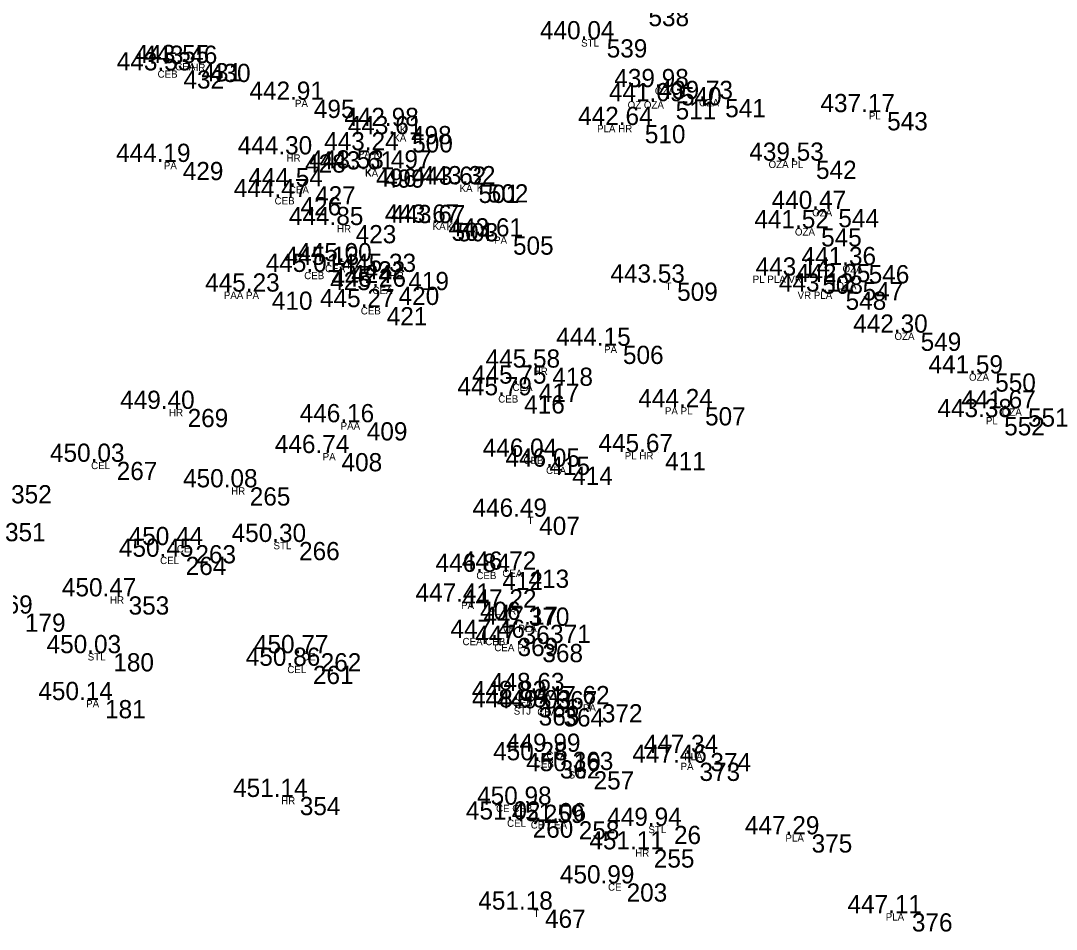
# Model space of a CAD drawing. Extents: x -639390 to -639075, y -1138747 to -1138358.
# Drawn here: x -639201.49 to -639158.84, y -1138697.01 to -1138659.59 of the extents above; entities that cross this region are included whole.
import ezdxf

# ---------------------------------------------------------------- set-up
doc = ezdxf.new("R2010")
doc.units = 0
for name, color, linetype in [('Vrstva 11', 7, 'Continuous'), ('Vrstva 12', 7, 'Continuous'), ('Vrstva 13', 7, 'Continuous'), ('Vrstva 57', 7, 'Continuous')]:
    doc.layers.add(name, color=color, linetype=linetype)

msp = doc.modelspace()

# ---------------------------------------------------------------- linework, layer by layer
at = {"layer": 'Vrstva 11'}
for p, q in [((-639177.63, -1138660.36), (-639177.63, -1138660.36)), ((-639194.32, -1138661.34), (-639194.32, -1138661.34)), ((-639195.06, -1138661.64), (-639195.06, -1138661.64)), ((-639193.97, -1138661.37), (-639193.97, -1138661.37)), ((-639174.57, -1138662.33), (-639174.57, -1138662.33)), ((-639189.69, -1138662.85), (-639189.69, -1138662.85)), ((-639174.79, -1138662.91), (-639174.79, -1138662.91)), ((-639172.75, -1138662.82), (-639172.75, -1138662.82)), ((-639166.08, -1138663.36), (-639166.08, -1138663.36)), ((-639176.06, -1138663.89), (-639176.06, -1138663.89)), ((-639185.69, -1138663.93), (-639185.69, -1138663.93)), ((-639185.64, -1138664.27), (-639185.64, -1138664.27)), ((-639190.05, -1138665.1), (-639190.05, -1138665.1)), ((-639186.52, -1138664.93), (-639186.52, -1138664.93)), ((-639195.09, -1138665.41), (-639195.09, -1138665.41)), ((-639169.01, -1138665.36), (-639169.01, -1138665.36)), ((-639187.13, -1138665.68), (-639187.13, -1138665.68)), ((-639186.8, -1138665.72), (-639186.8, -1138665.72)), ((-639189.64, -1138666.41), (-639189.64, -1138666.41)), ((-639182.91, -1138666.35), (-639182.91, -1138666.35)), ((-639182.53, -1138666.33), (-639182.53, -1138666.33)), ((-639190.24, -1138666.86), (-639190.24, -1138666.86)), ((-639168.09, -1138667.35), (-639168.09, -1138667.35)), ((-639187.97, -1138668.01), (-639187.97, -1138668.01)), ((-639184.02, -1138667.91), (-639184.02, -1138667.91)), ((-639183.77, -1138667.93), (-639183.77, -1138667.93)), ((-639168.8, -1138668.14), (-639168.8, -1138668.14)), ((-639181.49, -1138668.48), (-639181.49, -1138668.48)), ((-639188.15, -1138669.65), (-639188.15, -1138669.65)), ((-639187.6, -1138669.5), (-639187.6, -1138669.5)), ((-639166.84, -1138669.66), (-639166.84, -1138669.66)), ((-639189.02, -1138669.94), (-639189.02, -1138669.94)), ((-639185.8, -1138669.94), (-639185.8, -1138669.94)), ((-639168.75, -1138670.09), (-639168.75, -1138670.09)), ((-639186.2, -1138670.55), (-639186.2, -1138670.55)), ((-639174.73, -1138670.38), (-639174.73, -1138670.38)), ((-639167.09, -1138670.36), (-639167.09, -1138670.36)), ((-639191.42, -1138670.75), (-639191.42, -1138670.75)), ((-639167.79, -1138670.75), (-639167.79, -1138670.75)), ((-639186.69, -1138671.39), (-639186.69, -1138671.39)), ((-639164.7, -1138672.44), (-639164.7, -1138672.44)), ((-639176.96, -1138672.98), (-639176.96, -1138672.98)), ((-639179.87, -1138673.88), (-639179.87, -1138673.88)), ((-639161.63, -1138674.12), (-639161.63, -1138674.12)), ((-639180.43, -1138674.54), (-639180.43, -1138674.54)), ((-639181.03, -1138675.02), (-639181.03, -1138675.02)), ((-639194.89, -1138675.58), (-639194.89, -1138675.58)), ((-639173.58, -1138675.51), (-639173.58, -1138675.51)), ((-639160.28, -1138675.56), (-639160.28, -1138675.56)), ((-639187.51, -1138676.13), (-639187.51, -1138676.13)), ((-639161.26, -1138675.92), (-639161.26, -1138675.92)), ((-639188.55, -1138677.4), (-639188.55, -1138677.4)), ((-639179.99, -1138677.55), (-639179.99, -1138677.55)), ((-639175.22, -1138677.36), (-639175.22, -1138677.36)), ((-639197.81, -1138677.76), (-639197.81, -1138677.76)), ((-639179.05, -1138677.96), (-639179.05, -1138677.96)), ((-639192.33, -1138678.81), (-639192.33, -1138678.81)), ((-639180.41, -1138680.02), (-639180.41, -1138680.02)), ((-639194.57, -1138681.19), (-639194.57, -1138681.19)), ((-639190.3, -1138681.06), (-639190.3, -1138681.06)), ((-639194.97, -1138681.67), (-639194.97, -1138681.67)), ((-639180.85, -1138682.2), (-639180.85, -1138682.2)), ((-639181.93, -1138682.29), (-639181.93, -1138682.29)), ((-639197.32, -1138683.3), (-639197.32, -1138683.3)), ((-639182.85, -1138683.52), (-639182.85, -1138683.52)), ((-639180.84, -1138683.76), (-639180.84, -1138683.76)), ((-639179.96, -1138684.47), (-639179.96, -1138684.47)), ((-639181.3, -1138685.01), (-639181.3, -1138685.01)), ((-639197.95, -1138685.64), (-639197.95, -1138685.64)), ((-639189.41, -1138685.64), (-639189.41, -1138685.64)), ((-639180.28, -1138685.26), (-639180.28, -1138685.26)), ((-639189.73, -1138686.16), (-639189.73, -1138686.16)), ((-639179.69, -1138687.2), (-639179.69, -1138687.2)), ((-639198.29, -1138687.57), (-639198.29, -1138687.57)), ((-639180.44, -1138687.53), (-639180.44, -1138687.53)), ((-639177.83, -1138687.74), (-639177.83, -1138687.74)), ((-639180.43, -1138687.87), (-639180.43, -1138687.87)), ((-639179.41, -1138687.91), (-639179.41, -1138687.91)), ((-639179.03, -1138689.7), (-639179.03, -1138689.7)), ((-639173.36, -1138689.75), (-639173.36, -1138689.75)), ((-639179.56, -1138690.05), (-639179.56, -1138690.05)), ((-639173.81, -1138690.15), (-639173.81, -1138690.15)), ((-639178.17, -1138690.5), (-639178.17, -1138690.5)), ((-639190.27, -1138691.56), (-639190.27, -1138691.56)), ((-639180.22, -1138691.88), (-639180.22, -1138691.88)), ((-639180.68, -1138692.49), (-639180.68, -1138692.49)), ((-639178.78, -1138692.56), (-639178.78, -1138692.56)), ((-639174.86, -1138692.75), (-639174.86, -1138692.75)), ((-639169.19, -1138693.1), (-639169.19, -1138693.1)), ((-639175.69, -1138693.72), (-639175.69, -1138693.72)), ((-639176.81, -1138695.12), (-639176.81, -1138695.12)), ((-639180.17, -1138696.2), (-639180.17, -1138696.2)), ((-639165.06, -1138696.35), (-639165.06, -1138696.35))]:
    msp.add_line(p, q, dxfattribs=at)

# ---------------------------------------------------------------- texts
at = {"layer": 'Vrstva 12'}
for s, p in [('440.04 ', (-639180.099, -1138660.36)), ('443.53 ', (-639197.529, -1138661.64)), ('443.55 ', (-639196.79, -1138661.34)), ('443.46 ', (-639196.456, -1138661.37)), ('439.98 ', (-639177.039, -1138662.33)), ('442.91 ', (-639192.065, -1138662.85)), ('441.09 ', (-639177.259, -1138662.91)), ('439.73 ', (-639175.219, -1138662.82)), ('437.17 ', (-639168.549, -1138663.36)), ('442.98 ', (-639188.159, -1138663.93)), ('442.64 ', (-639178.529, -1138663.89)), ('443.61 ', (-639188.015, -1138664.27)), ('444.30 ', (-639192.549, -1138665.1)), ('443.24 ', (-639188.989, -1138664.93)), ('444.19 ', (-639197.559, -1138665.41)), ('439.53 ', (-639171.479, -1138665.36)), ('443.53 ', (-639189.599, -1138665.68)), ('443.61 ', (-639189.175, -1138665.72)), ('443.62 ', (-639185.379, -1138666.35)), ('443.32 ', (-639184.999, -1138666.33)), ('444.54 ', (-639192.109, -1138666.41)), ('444.47 ', (-639192.709, -1138666.86)), ('440.47 ', (-639170.559, -1138667.35)), ('444.85 ', (-639190.44, -1138668.01)), ('443.67 ', (-639186.489, -1138667.91)), ('443.67 ', (-639186.239, -1138667.93)), ('443.61 ', (-639183.865, -1138668.48)), ('441.52 ', (-639171.269, -1138668.14)), ('445.13 ', (-639190.619, -1138669.65)), ('445.00 ', (-639190.099, -1138669.5)), ('441.36 ', (-639169.326, -1138669.66)), ('445.01 ', (-639191.395, -1138669.94)), ('445.33 ', (-639188.269, -1138669.94)), ('443.14 ', (-639171.219, -1138670.09)), ('445.26 ', (-639188.686, -1138670.55)), ('443.53 ', (-639177.199, -1138670.38)), ('442.05 ', (-639169.56, -1138670.36)), ('445.23 ', (-639193.889, -1138670.75)), ('443.12 ', (-639170.259, -1138670.75)), ('445.27 ', (-639189.159, -1138671.39)), ('442.30 ', (-639167.199, -1138672.44)), ('444.15 ', (-639179.43, -1138672.98)), ('445.58 ', (-639182.339, -1138673.88)), ('441.59 ', (-639164.099, -1138674.12)), ('445.75 ', (-639182.9, -1138674.54)), ('445.79 ', (-639183.499, -1138675.02)), ('449.40 ', (-639197.389, -1138675.58)), ('444.24 ', (-639176.049, -1138675.51)), ('441.67 ', (-639162.749, -1138675.56)), ('446.16 ', (-639189.996, -1138676.13)), ('443.38 ', (-639163.729, -1138675.92)), ('446.74 ', (-639191.019, -1138677.4)), ('445.67 ', (-639177.689, -1138677.36)), ('450.03 ', (-639200.279, -1138677.76)), ('446.04 ', (-639182.459, -1138677.55)), ('446.05 ', (-639181.52, -1138677.96)), ('450.08 ', (-639194.799, -1138678.81)), ('446.49 ', (-639182.879, -1138680.02)), ('450.44 ', (-639197.039, -1138681.19)), ('450.30 ', (-639192.799, -1138681.06)), ('450.45 ', (-639197.44, -1138681.67)), ('446.84 ', (-639184.399, -1138682.29)), ('446.72 ', (-639183.319, -1138682.2)), ('450.47 ', (-639199.789, -1138683.3)), ('447.41 ', (-639185.225, -1138683.52)), ('447.22 ', (-639183.309, -1138683.76)), ('449.69 ', (-639204.059, -1138684.01)), ('447.17 ', (-639182.429, -1138684.47)), ('447.46 ', (-639183.786, -1138685.01)), ('447.36 ', (-639182.766, -1138685.26)), ('450.03 ', (-639200.419, -1138685.64)), ('450.77 ', (-639191.879, -1138685.64)), ('450.86 ', (-639192.216, -1138686.16)), ('448.63 ', (-639182.159, -1138687.2)), ('450.14 ', (-639200.759, -1138687.57)), ('448.83 ', (-639182.909, -1138687.53)), ('448.98 ', (-639182.899, -1138687.87)), ('449.03 ', (-639181.879, -1138687.91)), ('447.62 ', (-639180.299, -1138687.74)), ('449.99 ', (-639181.499, -1138689.7)), ('447.34 ', (-639175.829, -1138689.75)), ('450.28 ', (-639182.029, -1138690.05)), ('447.46 ', (-639176.296, -1138690.15)), ('450.10 ', (-639180.669, -1138690.5)), ('451.14 ', (-639192.739, -1138691.56)), ('450.98 ', (-639182.689, -1138691.88)), ('451.02 ', (-639183.149, -1138692.49)), ('451.06 ', (-639181.266, -1138692.56)), ('449.94 ', (-639177.329, -1138692.75)), ('447.29 ', (-639171.659, -1138693.1)), ('451.11 ', (-639178.065, -1138693.72)), ('450.99 ', (-639179.279, -1138695.12)), ('451.18 ', (-639182.639, -1138696.2)), ('447.11 ', (-639167.435, -1138696.35))]:
    msp.add_text(s, height=0.75, dxfattribs=at).set_placement(p)
at = {"layer": 'Vrstva 13'}
for s, p in [(' 538', (-639175.91, -1138659.82)), (' 539', (-639177.63, -1138661.11)), (' 431', (-639194.32, -1138662.09)), (' 432', (-639195.06, -1138662.39)), (' 430', (-639193.97, -1138662.12)), (' 540', (-639174.57, -1138663.08)), (' 495', (-639189.69, -1138663.6)), (' 511', (-639174.79, -1138663.66)), (' 541', (-639172.75, -1138663.57)), (' 543', (-639166.08, -1138664.11)), (' 510', (-639176.06, -1138664.64)), (' 498', (-639185.69, -1138664.68)), (' 500', (-639185.64, -1138665.02)), (' 428', (-639190.05, -1138665.85)), (' 497', (-639186.52, -1138665.68)), (' 429', (-639195.09, -1138666.16)), (' 542', (-639169.01, -1138666.11)), (' 496', (-639187.13, -1138666.43)), (' 499', (-639186.8, -1138666.47)), (' 427', (-639189.64, -1138667.16)), (' 501', (-639182.91, -1138667.1)), (' 502', (-639182.53, -1138667.08)), (' 426', (-639190.24, -1138667.61)), (' 544', (-639168.09, -1138668.1)), (' 423', (-639187.97, -1138668.76)), (' 504', (-639184.02, -1138668.66)), (' 503', (-639183.77, -1138668.68)), (' 545', (-639168.8, -1138668.89)), (' 505', (-639181.49, -1138669.23)), (' 424', (-639188.15, -1138670.4)), (' 422', (-639187.6, -1138670.25)), (' 546', (-639166.84, -1138670.41)), (' 425', (-639189.02, -1138670.69)), (' 419', (-639185.8, -1138670.69)), (' 508', (-639168.75, -1138670.84)), (' 410', (-639191.42, -1138671.5)), (' 420', (-639186.2, -1138671.3)), (' 509', (-639174.73, -1138671.13)), (' 548', (-639167.79, -1138671.5)), (' 547', (-639167.09, -1138671.11)), (' 421', (-639186.69, -1138672.14)), (' 549', (-639164.7, -1138673.19)), (' 506', (-639176.96, -1138673.73)), (' 418', (-639179.87, -1138674.63)), (' 550', (-639161.63, -1138674.87)), (' 417', (-639180.43, -1138675.29)), (' 416', (-639181.03, -1138675.77)), (' 269', (-639194.89, -1138676.33)), (' 507', (-639173.58, -1138676.26)), (' 551', (-639160.28, -1138676.31)), (' 409', (-639187.51, -1138676.88)), (' 552', (-639161.26, -1138676.67)), (' 408', (-639188.55, -1138678.15)), (' 415', (-639179.99, -1138678.3)), (' 411', (-639175.22, -1138678.11)), (' 267', (-639197.81, -1138678.51)), (' 414', (-639179.05, -1138678.71)), (' 352', (-639202.16, -1138679.47)), (' 265', (-639192.33, -1138679.56)), (' 407', (-639180.41, -1138680.77)), (' 351', (-639202.41, -1138681.03)), (' 263', (-639194.57, -1138681.94)), (' 266', (-639190.3, -1138681.81)), (' 264', (-639194.97, -1138682.42)), (' 413', (-639180.85, -1138682.95)), (' 412', (-639181.93, -1138683.04)), (' 353', (-639197.32, -1138684.05)), (' 406', (-639182.85, -1138684.27)), (' 370', (-639180.84, -1138684.51)), (' 179', (-639201.59, -1138684.76)), (' 371', (-639179.96, -1138685.22)), (' 369', (-639181.3, -1138685.76)), (' 180', (-639197.95, -1138686.39)), (' 262', (-639189.41, -1138686.39)), (' 368', (-639180.28, -1138686.01)), (' 261', (-639189.73, -1138686.91)), (' 367', (-639179.69, -1138687.95)), (' 181', (-639198.29, -1138688.32)), (' 366', (-639180.44, -1138688.28)), (' 372', (-639177.83, -1138688.49)), (' 365', (-639180.43, -1138688.62)), (' 364', (-639179.41, -1138688.66)), (' 363', (-639179.03, -1138690.45)), (' 374', (-639173.36, -1138690.5)), (' 362', (-639179.56, -1138690.8)), (' 373', (-639173.81, -1138690.9)), (' 257', (-639178.17, -1138691.25)), (' 354', (-639190.27, -1138692.31)), (' 259', (-639180.22, -1138692.63)), (' 260', (-639180.68, -1138693.24)), (' 258', (-639178.78, -1138693.31)), (' 26', (-639174.86, -1138693.5)), (' 375', (-639169.19, -1138693.85)), (' 255', (-639175.69, -1138694.47)), (' 203', (-639176.81, -1138695.87)), (' 467', (-639180.17, -1138696.95)), (' 376', (-639165.06, -1138697.1))]:
    msp.add_text(s, height=0.75, dxfattribs=at).set_placement(p)
at = {"layer": 'Vrstva 57'}
for s, p in [('STL', (-639178.405, -1138660.66)), ('CEA', (-639195.12, -1138661.64)), ('CEB', (-639195.849, -1138661.94)), ('HR', (-639194.459, -1138661.67)), ('OZA', (-639175.37, -1138662.63)), ('PA', (-639190.19, -1138663.15)), ('OZ OZA', (-639176.49, -1138663.21)), ('OZA', (-639173.55, -1138663.12)), ('PL', (-639166.555, -1138663.66)), ('PLA HR', (-639177.749, -1138664.19)), ('KA', (-639186.14, -1138664.57)), ('K', (-639185.865, -1138664.23)), ('HR', (-639190.539, -1138665.4)), ('PA K', (-639187.595, -1138665.23)), ('PA', (-639195.59, -1138665.71)), ('OZA PL', (-639170.685, -1138665.66)), ('K', (-639187.305, -1138665.98)), ('KA', (-639187.3, -1138666.02)), ('CEA', (-639190.44, -1138666.71)), ('KA', (-639183.41, -1138666.65)), ('K', (-639182.705, -1138666.63)), ('CEB', (-639191.029, -1138667.16)), ('OZA', (-639168.89, -1138667.65)), ('HR', (-639188.459, -1138668.31)), ('KA', (-639184.52, -1138668.21)), ('K', (-639183.945, -1138668.23)), ('OZA', (-639169.6, -1138668.44)), ('PA', (-639181.99, -1138668.78)), ('CEA', (-639188.95, -1138669.95)), ('STL', (-639188.375, -1138669.8)), ('OZA', (-639167.64, -1138669.96)), ('CEB', (-639189.809, -1138670.24)), ('HR', (-639186.289, -1138670.24)), ('PL PLA VR', (-639171.339, -1138670.39)), ('CEA', (-639187, -1138670.85)), ('T', (-639174.93, -1138670.68)), ('OZA', (-639167.89, -1138670.66)), ('PAA PA', (-639193.12, -1138671.05)), ('VR PLA', (-639169.49, -1138671.05)), ('CEB', (-639187.479, -1138671.69)), ('OZA', (-639165.5, -1138672.74)), ('PA', (-639177.46, -1138673.28)), ('HR', (-639180.359, -1138674.18)), ('OZA', (-639162.43, -1138674.42)), ('CEA', (-639181.23, -1138674.84)), ('CEB', (-639181.819, -1138675.32)), ('HR', (-639195.379, -1138675.88)), ('PA PL', (-639174.955, -1138675.81)), ('OZA', (-639161.08, -1138675.86)), ('PAA', (-639188.31, -1138676.43)), ('PL', (-639161.735, -1138676.22)), ('PA', (-639189.05, -1138677.7)), ('CEB', (-639180.779, -1138677.85)), ('PL HR', (-639176.609, -1138677.66)), ('CEL', (-639198.585, -1138678.06)), ('CEA', (-639179.85, -1138678.26)), ('HR', (-639192.819, -1138679.11)), ('T', (-639180.61, -1138680.32)), ('CE', (-639195.057, -1138681.49)), ('STL', (-639191.075, -1138681.36)), ('CEL', (-639195.745, -1138681.97)), ('CEA', (-639181.65, -1138682.5)), ('CEB', (-639182.719, -1138682.59)), ('HR', (-639197.809, -1138683.6)), ('PA', (-639183.35, -1138683.82)), ('PL VR', (-639182.229, -1138684.06)), ('VR PLA', (-639181.66, -1138684.77)), ('CEA CEB', (-639183.289, -1138685.31)), ('STL', (-639198.725, -1138685.94)), ('CE', (-639189.897, -1138685.94)), ('CEA PA', (-639181.98, -1138685.56)), ('CEL', (-639190.505, -1138686.46)), ('CEA', (-639180.49, -1138687.5)), ('PA', (-639198.79, -1138687.87)), ('CEB', (-639181.229, -1138687.83)), ('PA', (-639178.33, -1138688.04)), ('STJ', (-639181.18, -1138688.17)), ('CEA', (-639180.21, -1138688.21)), ('CEA', (-639179.83, -1138690)), ('PLA', (-639174.16, -1138690.05)), ('CEB', (-639180.349, -1138690.35)), ('PA', (-639174.31, -1138690.45)), ('STJ', (-639178.92, -1138690.8)), ('HR', (-639190.759, -1138691.86)), ('CE CEB', (-639181.909, -1138692.18)), ('CEL', (-639181.455, -1138692.79)), ('CE CEA', (-639180.48, -1138692.86)), ('STL', (-639175.635, -1138693.05)), ('PLA', (-639169.99, -1138693.4)), ('HR', (-639176.179, -1138694.02)), ('CE', (-639177.297, -1138695.42)), ('T', (-639180.37, -1138696.5)), ('PLA', (-639165.86, -1138696.65))]:
    msp.add_text(s, height=0.3, dxfattribs=at).set_placement(p)

doc.saveas('drawing.dxf')
